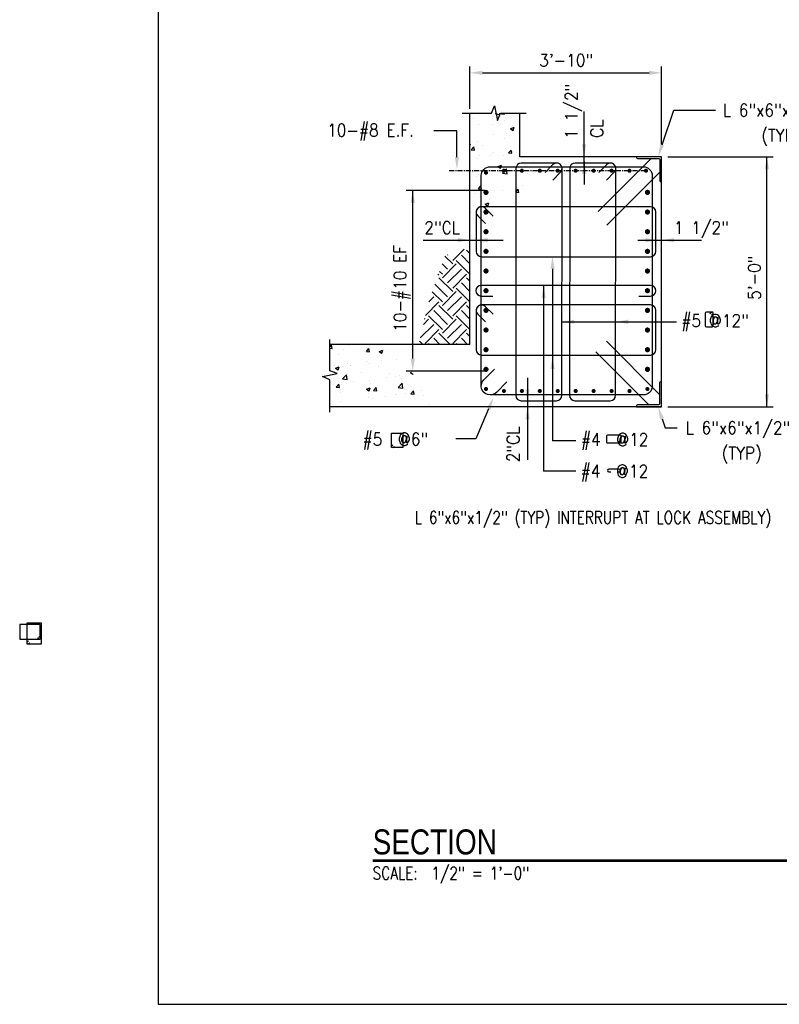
# Model space of a CAD drawing. Header units: inches. Extents: x -9715 to 32893, y -15613 to -1138.
# Tile 266 of 380: x 10140 to 10322, y -10437 to -10201. Entities that reach past the tile are written whole.
import ezdxf
from ezdxf.enums import TextEntityAlignment as Align

# ---------------------------------------------------------------- set-up
doc = ezdxf.new("R2010")
doc.units = ezdxf.units.IN
doc.header["$MEASUREMENT"] = 0
doc.linetypes.add('CENTER', pattern=[2, 1.25, -0.25, 0.25, -0.25])
doc.layers.get('0').update_dxf_attribs({"color": 252})
doc.layers.get('DEFPOINTS').update_dxf_attribs({"color": 11})
for name, color, linetype in [('A-ANNO-TITL', 2, 'Continuous'), ('S-ANNO-TEXT', 2, 'Continuous'), ('S1', 2, 'Continuous'), ('S2', 7, 'Continuous'), ('S3', 4, 'Continuous'), ('S5', 1, 'Continuous'), ('S5R', 1, 'Continuous'), ('S6', 1, 'Continuous'), ('S7R', 2, 'Continuous')]:
    doc.layers.add(name, color=color, linetype=linetype)
doc.styles.add('125', font='romans.shx', dxfattribs={"width": 0.8, "height": 2})
doc.styles.add('TEXT', font='romans.shx', dxfattribs={"width": 0.8, "height": 16})
doc.styles.add('Title', font='swiss.ttf', dxfattribs={"width": 0.8})

# ---------------------------------------------------------------- blocks, each defined once
blk = doc.blocks.new('*X242')
at = {"color": 0}
for p, q in [((969.11, 1063.18), (970.83, 1065.23)), ((969.11, 1062.3), (971.4, 1062.1)), ((971.4, 1062.09), (970.83, 1065.23)), ((982.06, 1060.95), (982.06, 1060.95)), ((986.62, 1065.31), (986.62, 1065.31)), ((1004.28, 1059.22), (1006.69, 1062.09)), ((1004.28, 1059.22), (1007.27, 1058.96)), ((1006.49, 1061.59), (1006.49, 1061.59)), ((1007.27, 1058.96), (1006.69, 1062.09)), ((1008.03, 1064.7), (1008.03, 1064.7)), ((1016.68, 1059.19), (1020.18, 1060.53)), ((1016.68, 1059.19), (1019.17, 1057.51)), ((1019.17, 1057.51), (1020.18, 1060.53)), ((977.33, 1056.58), (977.33, 1056.58)), ((1004.92, 1049.73), (1004.92, 1049.73)), ((1018.47, 1050.61), (1018.47, 1050.61)), ((1033.09, 1051.57), (1033.09, 1051.57)), ((973.28, 1039.87), (973.28, 1039.87)), ((973.47, 1045.59), (973.47, 1045.59)), ((974.67, 1043.06), (978.17, 1044.4)), ((974.67, 1043.06), (977.16, 1041.38)), ((977.16, 1041.38), (978.17, 1044.4)), ((981.45, 1044.3), (981.45, 1044.3)), ((985.98, 1047.24), (985.98, 1047.24)), ((989.31, 1045.6), (989.31, 1045.6)), ((989.43, 1045.46), (989.43, 1045.46)), ((1007.42, 1048.05), (1007.42, 1048.05)), ((1016.12, 1044.33), (1016.12, 1044.33)), ((1042.81, 1043.2), (1042.81, 1043.2)), ((1046.53, 1039.05), (1047.52, 1039.44)), ((981.4, 1032.82), (985.29, 1036.88)), ((981.4, 1032.82), (985.84, 1032.13)), ((985.84, 1032.13), (985.29, 1036.88)), ((991.77, 1030.01), (991.77, 1030.01)), ((999.97, 1038.74), (999.97, 1038.74)), ((1006.81, 1031.41), (1006.81, 1031.41)), ((1023.34, 1034.17), (1023.34, 1034.17)), ((1026.66, 1037.62), (1026.66, 1037.62)), ((1032.49, 1034.93), (1032.49, 1034.93)), ((1035.86, 1035.82), (1035.86, 1035.82)), ((1037.57, 1033.11), (1037.57, 1033.11)), ((1046.53, 1039.05), (1049.01, 1037.38)), ((1049.01, 1037.38), (1049.09, 1037.61)), ((972.83, 1027.52), (972.83, 1027.52)), ((975.35, 1024.75), (977.76, 1027.62)), ((975.35, 1024.75), (978.34, 1024.49)), ((978.34, 1024.48), (977.76, 1027.62)), ((979.25, 1023.1), (979.25, 1023.1)), ((980.85, 1027.66), (980.85, 1027.66)), ((1004.52, 1022.93), (1008.02, 1024.27)), ((1004.52, 1022.93), (1007, 1021.25)), ((1007, 1021.25), (1008.02, 1024.27)), ((1008.41, 1028.11), (1008.41, 1028.11)), ((1011.22, 1021.61), (1013.63, 1024.48)), ((1011.22, 1021.61), (1014.2, 1021.35)), ((1014.2, 1021.35), (1013.63, 1024.48)), ((1034.76, 1024.55), (1038.65, 1028.61)), ((1034.76, 1024.55), (1039.2, 1023.86)), ((1039.2, 1023.86), (1038.65, 1028.61)), ((1047.08, 1018.47), (1049.49, 1021.34)), ((1050.07, 1018.21), (1049.49, 1021.34)), ((1057.13, 1021.48), (1057.13, 1021.48)), ((979.48, 1020.04), (979.48, 1020.04)), ((980.24, 1011.01), (980.24, 1011.01)), ((1006.17, 1018.92), (1006.17, 1018.92)), ((1006.21, 1014.76), (1006.21, 1014.76)), ((1010.19, 1014.45), (1010.19, 1014.45)), ((1022.71, 1016.1), (1022.71, 1016.1)), ((1031.88, 1018.28), (1031.88, 1018.28)), ((1032.86, 1017.79), (1032.86, 1017.79)), ((1041.64, 1018.59), (1041.64, 1018.59)), ((1047.08, 1018.47), (1050.07, 1018.21)), ((1059.55, 1016.66), (1059.55, 1016.66)), ((978.61, 1010.29), (978.61, 1010.29)), ((1064.66, 1008.28), (1064.66, 1008.28))]:
    blk.add_line(p, q, dxfattribs=at)
blk = doc.blocks.new('*X243')
at = {"color": 0}
for p, q in [((1107.41, 1117.19), (1107.41, 1117.19)), ((1125.61, 1117.46), (1125.61, 1117.46)), ((1128.22, 1121.96), (1128.69, 1122.45)), ((1128.22, 1121.96), (1132.67, 1121.27)), ((1132.67, 1121.27), (1132.53, 1122.45)), ((1133.85, 1121.89), (1134.33, 1122.45)), ((1133.85, 1121.89), (1136.84, 1121.63)), ((1136.84, 1121.63), (1136.69, 1122.45)), ((1137.07, 1115.18), (1137.07, 1115.18)), ((1138.99, 1121.35), (1138.99, 1121.35)), ((1111.81, 1111.98), (1111.81, 1111.98)), ((1125.19, 1111.44), (1125.19, 1111.44)), ((1142.71, 1107.57), (1146.22, 1108.91)), ((1142.71, 1107.57), (1145.2, 1105.89)), ((1145.2, 1105.89), (1146.22, 1108.91)), ((1125.84, 1101.63), (1125.84, 1101.63)), ((1136.46, 1098.53), (1136.46, 1098.53)), ((1138.35, 1103.28), (1138.35, 1103.28)), ((1103.63, 1092.56), (1104.2, 1092.78)), ((1103.63, 1091.07), (1104.21, 1092.78)), ((1104.93, 1087.42), (1107.34, 1090.29)), ((1104.93, 1087.42), (1107.92, 1087.15)), ((1107.92, 1087.15), (1107.34, 1090.29)), ((1111.21, 1095.33), (1111.21, 1095.33)), ((1115.87, 1091.91), (1115.87, 1091.91)), ((1140.79, 1084.28), (1143.2, 1087.15)), ((1142.57, 1090.79), (1142.57, 1090.79)), ((1143.78, 1084.02), (1143.2, 1087.15)), ((1110.6, 1078.69), (1110.6, 1078.69)), ((1112.68, 1081.91), (1112.68, 1081.91)), ((1123.13, 1081.61), (1123.13, 1081.61)), ((1125.2, 1083.56), (1125.2, 1083.56)), ((1126.42, 1085.2), (1126.42, 1085.2)), ((1135.85, 1081.89), (1135.85, 1081.89)), ((1140.79, 1084.28), (1143.78, 1084.02)), ((1144.14, 1086.05), (1144.14, 1086.05)), ((1130.55, 1071.31), (1134.05, 1072.65)), ((1130.55, 1071.31), (1133.04, 1069.63)), ((1133.04, 1069.63), (1134.05, 1072.65)), ((1134.85, 1064.98), (1138.75, 1069.04)), ((1135.11, 1070.63), (1135.11, 1070.63)), ((1139.3, 1064.29), (1138.75, 1069.04)), ((1161.22, 1068.99), (1161.22, 1068.99)), ((1162.56, 1070.49), (1162.56, 1070.49)), ((1164.27, 1075.64), (1164.27, 1075.64)), ((1105.93, 1066.5), (1105.93, 1066.5)), ((1105.95, 1065.63), (1105.95, 1065.63)), ((1109.99, 1062.04), (1109.99, 1062.04)), ((1112.05, 1063.84), (1112.05, 1063.84)), ((1130.98, 1066.33), (1130.98, 1066.33)), ((1132.62, 1065.37), (1132.62, 1065.37)), ((1134.85, 1064.98), (1139.3, 1064.29)), ((1135.25, 1065.24), (1135.25, 1065.24)), ((1159.31, 1064.24), (1159.31, 1064.24)), ((1111.87, 1049.81), (1114.28, 1052.68)), ((1111.87, 1049.81), (1114.86, 1049.54)), ((1114.86, 1049.54), (1114.28, 1052.68)), ((1147.73, 1046.67), (1150.14, 1049.54)), ((1149.41, 1050.77), (1149.41, 1050.77)), ((1150.72, 1046.41), (1150.14, 1049.54)), ((1154.2, 1053.13), (1154.2, 1053.13)), ((1109.38, 1045.4), (1109.38, 1045.4)), ((1117.83, 1046.61), (1117.83, 1046.61)), ((1122.88, 1039.82), (1122.88, 1039.82)), ((1125.04, 1048.13), (1125.04, 1048.13)), ((1134.64, 1048.6), (1134.64, 1048.6)), ((1147.73, 1046.67), (1150.72, 1046.41)), ((1106.73, 1034.23), (1106.73, 1034.23)), ((1118.38, 1035.05), (1121.88, 1036.39)), ((1118.38, 1035.05), (1120.87, 1033.37)), ((1120.87, 1033.37), (1121.88, 1036.39)), ((1104.67, 1026.89), (1104.67, 1026.89)), ((1108.77, 1028.75), (1108.77, 1028.75))]:
    blk.add_line(p, q, dxfattribs=at)
blk = doc.blocks.new('*X244')
at = {"color": 0}
for p, q in [((1087.18, 981.11), (1098.22, 992.15)), ((1087.18, 977.8), (1079.59, 985.38)), ((1082.2, 986.08), (1082.6, 986.48)), ((1103.63, 977.91), (1095.46, 986.08)), ((1103.63, 987.86), (1100.43, 991.05)), ((1082.2, 972.82), (1077, 978.03)), ((1077.23, 964.54), (1090.49, 977.8)), ((1103.63, 967.97), (1090.49, 981.11)), ((1073.17, 967.1), (1073.92, 967.85)), ((1087.18, 951.28), (1073.92, 964.54)), ((1077.23, 967.85), (1074.42, 970.67)), ((1082.2, 959.57), (1095.46, 972.82)), ((1087.18, 954.59), (1100.43, 967.85)), ((1103.63, 961.34), (1100.43, 964.54)), ((1082.2, 946.31), (1070.12, 958.39)), ((1103.63, 941.45), (1090.49, 954.59)), ((1103.63, 951.4), (1095.46, 959.57)), ((1064.23, 941.6), (1068.95, 946.31)), ((1077.23, 941.34), (1067.54, 951.03)), ((1077.23, 938.02), (1090.49, 951.28)), ((1082.2, 933.05), (1095.46, 946.31)), ((1060.91, 928.33), (1073.92, 941.34)), ((1087.18, 924.76), (1073.92, 938.02)), ((1087.18, 928.08), (1100.43, 941.34)), ((1103.63, 934.82), (1100.43, 938.02)), ((1077.23, 914.82), (1063.97, 928.08)), ((1082.2, 919.79), (1068.95, 933.05)), ((1103.63, 914.94), (1090.49, 928.08)), ((1103.63, 924.88), (1095.46, 933.05)), ((1056.01, 906.85), (1068.95, 919.79)), ((1058.95, 919.74), (1063.97, 924.76)), ((1060.66, 924.76), (1060.2, 925.22)), ((1077.23, 911.5), (1090.49, 924.76)), ((1082.2, 906.53), (1095.46, 919.79)), ((1060.66, 901.56), (1073.92, 914.82)), ((1084.83, 900.59), (1073.92, 911.5)), ((1087.18, 901.56), (1100.43, 914.82)), ((1103.63, 908.31), (1100.43, 911.5)), ((1058.31, 900.59), (1055.27, 903.63)), ((1064.94, 900.59), (1063.97, 901.56)), ((1074.88, 900.59), (1068.95, 906.53)), ((1091.46, 900.59), (1090.49, 901.56)), ((1101.4, 900.59), (1095.46, 906.53))]:
    blk.add_line(p, q, dxfattribs=at)
blk = doc.blocks.new('NAVFAC_Anno_Title_T1')
at = {"color": 0, "linetype": 'ByBlock', "lineweight": -2, "style": 'Title'}
blk.add_attdef('TITLE', (0, 0.5), '', height=2, dxfattribs=at)
at = {"color": 0, "linetype": 'ByBlock', "lineweight": -2, "style": 'TEXT', "width": 0.8}
blk.add_attdef('SCALE', text='', height=1, dxfattribs=at).set_placement((0, -0.5), align=Align.TOP_LEFT)

msp = doc.modelspace()

# ---------------------------------------------------------------- linework, layer by layer
at = {"layer": 'A-ANNO-TITL', "const_width": 0.6}
msp.add_lwpolyline([(10224.39247, -10402.95135), (10578.95275, -10402.95135)], dxfattribs=at)
at = {"layer": 'DEFPOINTS'}
msp.add_lwpolyline([(10172.94127, -10437.40663), (10925.99112, -10437.40663), (10925.99112, -9936.96757), (10172.94127, -9936.96757)], close=True, dxfattribs=at)
at = {"layer": 'S-ANNO-TEXT', "ltscale": 20}
for p, q in [((10283.83186, -10300.8603), (10280.7733, -10300.8603)), ((10229.24292, -10303.2312), (10228.87704, -10303.47853)), ((10280.52721, -10301.1064), (10280.52721, -10302.49687)), ((10280.7733, -10302.74296), (10283.83186, -10302.74296)), ((10283.30153, -10302.31457), (10283.65785, -10302.67088)), ((10284.00588, -10302.32285), (10283.64956, -10301.96654)), ((10284.07796, -10302.49687), (10284.07796, -10301.1064)), ((10141.76335, -10350.31078), (10141.39747, -10350.5581)), ((10143.94123, -10349.44802), (10144.18855, -10349.8139)), ((10144.56355, -10349.4389), (10144.31623, -10349.07302)), ((10141.77247, -10350.9331), (10142.13835, -10350.68578))]:
    msp.add_line(p, q, dxfattribs=at)
for points in [[(10305.68991, -10272.11846), (10306.04622, -10271.76214, 0.668178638), (10305.87221, -10271.34204), (10304.48174, -10271.34204, 0.414213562), (10304.23564, -10271.58813), (10304.23564, -10274.64669, 0.414213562), (10304.48174, -10274.89279), (10305.87221, -10274.89279, 0.414213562), (10306.1183, -10274.64669), (10306.1183, -10271.58813, 0.668178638), (10305.6982, -10271.41411), (10305.34188, -10271.77043)], [(10283.11648, -10309.67919), (10283.58427, -10309.67919, 1), (10283.58427, -10309.02294), (10281.10687, -10309.02294, 1), (10281.10687, -10309.67919), (10281.57466, -10309.67919)]]:
    msp.add_lwpolyline(points, format="xyb", dxfattribs=at)
for points in [[(10228.87704, -10300.35353), (10231.62704, -10300.35353), (10231.62704, -10303.85353), (10228.87704, -10303.85353)], [(10144.56355, -10346.3139), (10139.66355, -10346.3139), (10139.66355, -10349.8139), (10144.56355, -10349.8139)], [(10141.39747, -10350.9331), (10144.89747, -10350.9331), (10144.89747, -10345.98146), (10141.39747, -10345.98146)]]:
    msp.add_lwpolyline(points, close=True, dxfattribs=at)
msp.add_lwpolyline([(10229.25204, -10303.85353), (10229.61792, -10303.6062)], dxfattribs=at)
for centre, start, end in [((10280.7733, -10301.1064), 90, 180), ((10283.83186, -10301.1064), 0, 90), ((10280.7733, -10302.49687), 180, 270), ((10283.83186, -10302.49687), 225, 0), ((10283.83186, -10302.49687), 270, 45)]:
    msp.add_arc(centre, 0.24609, start, end, dxfattribs=at)
at = {"layer": 'S1', "color": 2, "linetype": 'Continuous'}
for p, q in [((10247.72343, -10279.09934), (10247.72343, -10223.63515)), ((10259.72343, -10234.09934), (10259.72343, -10223.63515)), ((10293.72343, -10294.09934), (10293.72343, -10234.09934))]:
    msp.add_line(p, q, dxfattribs=at)
at = {"layer": 'S1', "color": 2}
for p, q in [((10293.72343, -10234.09934), (10259.72343, -10234.09934)), ((10247.72343, -10279.09934), (10214.09295, -10279.09934)), ((10293.72343, -10294.09934), (10214.09295, -10294.09934))]:
    msp.add_line(p, q, dxfattribs=at)
at = {"layer": 'S1', "color": 1}
for points in [[(10245.87835, -10223.63515), (10252.91977, -10223.63515), (10253.65414, -10221.8539), (10254.38852, -10225.40078), (10255.08458, -10223.63515), (10261.24813, -10223.63515)], [(10214.09295, -10295.34689), (10214.09295, -10287.5659), (10212.3117, -10286.83153), (10215.85858, -10286.09715), (10214.09295, -10285.40109), (10214.09295, -10277.94777)]]:
    msp.add_lwpolyline(points, dxfattribs=at)
at = {"layer": 'S2', "color": 3}
for points in [[(10293.72343, -10240.09934), (10293.72343, -10234.09934), (10287.72343, -10234.09934), (10287.72343, -10234.22434, 0.414213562), (10287.97343, -10234.47434), (10293.09843, -10234.47434, -0.414213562), (10293.34843, -10234.72434), (10293.34843, -10239.84934, 0.414213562), (10293.59843, -10240.09934)], [(10287.72343, -10294.09934), (10293.72343, -10294.09934), (10293.72343, -10288.09934), (10293.47343, -10288.09934, 0.414213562), (10293.22343, -10288.34934), (10293.22343, -10293.34934, -0.414213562), (10292.97343, -10293.59934), (10287.97343, -10293.59934, 0.414213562), (10287.72343, -10293.84934)]]:
    msp.add_lwpolyline(points, format="xyb", close=True, dxfattribs=at)
at = {"layer": 'S3', "color": 3}
for p, q in [((10291.24804, -10234.47434), (10278.52012, -10247.20227)), ((10293.34843, -10237.74082), (10280.62051, -10250.46874)), ((10293.22343, -10291.08401), (10280.49551, -10278.35609)), ((10290.7081, -10293.59934), (10277.98018, -10280.87142))]:
    msp.add_line(p, q, dxfattribs=at)
at = {"layer": 'S3', "color": 4}
for points in [[(10250.44968, -10289.08934), (10250.44968, -10238.61934, -0.414213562), (10252.59343, -10236.47559), (10289.34343, -10236.47559, -0.414213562), (10291.48718, -10238.61934), (10291.48718, -10289.08934, -0.414213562), (10289.34343, -10291.23309), (10252.59343, -10291.23309, -0.668178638), (10251.07757, -10287.57348), (10253.60188, -10285.04918)], [(10256.62205, -10288.09186), (10254.09774, -10290.61617, -0.172895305), (10252.60113, -10291.23309)]]:
    msp.add_lwpolyline(points, format="xyb", dxfattribs=at)
at = {"layer": 'S3', "color": 2}
for points, const_width in [([(10255.89704, -10237.18772, -1), (10255.89704, -10237.67772, -1)], 0.49), ([(10260.20315, -10237.18772, -1), (10260.20315, -10237.67772, -1)], 0.49), ([(10264.50927, -10237.18772, -1), (10264.50927, -10237.67772, -1)], 0.49), ([(10268.81538, -10237.18772, -1), (10268.81538, -10237.67772, -1)], 0.49), ([(10273.12149, -10237.18772, -1), (10273.12149, -10237.67772, -1)], 0.49), ([(10277.4276, -10237.18772, -1), (10277.4276, -10237.67772, -1)], 0.49), ([(10281.73371, -10237.18772, -1), (10281.73371, -10237.67772, -1)], 0.49), ([(10286.03982, -10237.18772, -1), (10286.03982, -10237.67772, -1)], 0.49), ([(10289.99187, -10237.18686, -1), (10289.99187, -10237.67686, -1)], 0.49), ([(10251.59093, -10237.66521, 1), (10251.59093, -10238.15521, 1)], 0.49), ([(10251.59093, -10242.93848, -1), (10251.59093, -10242.31618, -1)], 0.6223), ([(10290.34593, -10242.93848, 1), (10290.34593, -10242.31618, 1)], 0.6223), ([(10251.59093, -10247.65559, -1), (10251.59093, -10247.03329, -1)], 0.6223), ([(10290.34593, -10247.65559, 1), (10290.34593, -10247.03329, 1)], 0.6223), ([(10251.59093, -10252.37271, -1), (10251.59093, -10251.75041, -1)], 0.6223), ([(10290.34593, -10252.37271, 1), (10290.34593, -10251.75041, 1)], 0.6223), ([(10251.59093, -10257.08982, -1), (10251.59093, -10256.46752, -1)], 0.6223), ([(10290.34593, -10257.08982, 1), (10290.34593, -10256.46752, 1)], 0.6223), ([(10251.59093, -10261.80694, -1), (10251.59093, -10261.18464, -1)], 0.6223), ([(10290.34593, -10261.80694, 1), (10290.34593, -10261.18464, 1)], 0.6223), ([(10251.59093, -10266.52405, -1), (10251.59093, -10265.90175, -1)], 0.6223), ([(10290.34593, -10266.52405, 1), (10290.34593, -10265.90175, 1)], 0.6223), ([(10251.59093, -10271.24117, -1), (10251.59093, -10270.61887, -1)], 0.6223), ([(10290.34593, -10271.24117, 1), (10290.34593, -10270.61887, 1)], 0.6223), ([(10251.59093, -10275.95828, -1), (10251.59093, -10275.33598, -1)], 0.6223), ([(10290.34593, -10275.95828, 1), (10290.34593, -10275.33598, 1)], 0.6223), ([(10251.59093, -10280.6754, -1), (10251.59093, -10280.0531, -1)], 0.6223), ([(10290.34593, -10280.6754, 1), (10290.34593, -10280.0531, 1)], 0.6223), ([(10251.59093, -10285.39251, -1), (10251.59093, -10284.77021, -1)], 0.6223), ([(10290.34593, -10285.39251, 1), (10290.34593, -10284.77021, 1)], 0.6223), ([(10251.59093, -10290.04348, -1), (10251.59093, -10289.55348, -1)], 0.49), ([(10255.89704, -10290.52097, 1), (10255.89704, -10290.03097, 1)], 0.49), ([(10260.20315, -10290.52097, 1), (10260.20315, -10290.03097, 1)], 0.49), ([(10264.50927, -10290.52097, 1), (10264.50927, -10290.03097, 1)], 0.49), ([(10268.81538, -10290.52097, 1), (10268.81538, -10290.03097, 1)], 0.49), ([(10273.12149, -10290.52097, 1), (10273.12149, -10290.03097, 1)], 0.49), ([(10277.4276, -10290.52097, 1), (10277.4276, -10290.03097, 1)], 0.49), ([(10281.73371, -10290.52097, 1), (10281.73371, -10290.03097, 1)], 0.49), ([(10286.03982, -10290.52097, 1), (10286.03982, -10290.03097, 1)], 0.49), ([(10290.34593, -10290.04348, 1), (10290.34593, -10289.55348, 1)], 0.49)]:
    msp.add_lwpolyline(points, format="xyb", close=True, dxfattribs=dict(at, const_width=const_width))
at = {"layer": 'S3', "color": 3}
for points in [[(10267.60876, -10239.65745), (10269.4711, -10237.79511, 0.668178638), (10268.56158, -10235.59934), (10260.06785, -10235.59934, 0.414213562), (10258.7816, -10236.88559), (10258.73016, -10291.31309, 0.414213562), (10260.01641, -10292.59934), (10268.51015, -10292.59934, 0.414213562), (10269.7964, -10291.31309), (10269.84783, -10236.88559, 0.668178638), (10267.65207, -10235.97608), (10265.78972, -10237.83842)], [(10280.52709, -10239.65745), (10282.38943, -10237.79511, 0.668178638), (10281.47992, -10235.59934), (10272.98618, -10235.59934, 0.414213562), (10271.69993, -10236.88559), (10271.6485, -10291.31309, 0.414213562), (10272.93475, -10292.59934), (10281.42848, -10292.59934, 0.414213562), (10282.71473, -10291.31309), (10282.76617, -10236.88559, 0.668178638), (10280.5704, -10235.97608), (10278.70806, -10237.83842)], [(10253.28154, -10248.29727), (10251.4192, -10246.43492, 0.668178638), (10249.22343, -10247.34444), (10249.22343, -10256.77867, 0.414213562), (10250.50968, -10258.06492), (10291.08865, -10258.06492, 0.414213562), (10292.3749, -10256.77867), (10292.3749, -10247.34444, 0.414213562), (10291.08865, -10246.05819), (10250.50968, -10246.05819, 0.668178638), (10249.60017, -10248.25396), (10251.46251, -10250.1163)], [(10288.2494, -10267.49915), (10291.0669, -10267.49915, 1), (10291.0669, -10264.92665), (10250.4548, -10264.92665, 1), (10250.4548, -10267.49915), (10253.2723, -10267.49915)], [(10253.28154, -10271.88284), (10251.4192, -10270.0205, 0.668178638), (10249.22343, -10270.93002), (10249.22343, -10280.36425, 0.414213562), (10250.50968, -10281.6505), (10291.08865, -10281.6505, 0.414213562), (10292.3749, -10280.36425), (10292.3749, -10270.93002, 0.414213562), (10291.08865, -10269.64377), (10250.50968, -10269.64377, 0.668178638), (10249.60017, -10271.83953), (10251.46251, -10273.70188)]]:
    msp.add_lwpolyline(points, format="xyb", dxfattribs=at)
at = {"layer": 'S3', "color": 2}
for p in [(10290.34593, -10242.62733), (10290.34593, -10247.34444), (10290.34593, -10252.06156), (10290.34593, -10261.49579), (10290.34593, -10261.49579), (10290.34593, -10266.2129), (10290.10883, -10270.93002), (10290.10883, -10275.64713), (10290.34593, -10285.08136), (10255.89704, -10290.27597), (10286.03982, -10290.27597)]:
    msp.add_point(p, dxfattribs=at)
at = {"layer": 'S5'}
for p, q in [((10247.72343, -10222.59679), (10247.72343, -10212.4412)), ((10293.72343, -10231.09934), (10293.72343, -10212.4412)), ((10250.72343, -10213.9412), (10290.72343, -10213.9412)), ((10319.01849, -10294.09934), (10319.01849, -10234.09934))]:
    msp.add_line(p, q, dxfattribs=at)
at = {"layer": 'S5', "color": 1}
for p, q in [((10293.87103, -10231.25723), (10296.68475, -10222.93082)), ((10296.68475, -10222.93082), (10306.7022, -10222.93082)), ((10295.22343, -10234.09934), (10320.51849, -10234.09934)), ((10295.22343, -10294.09934), (10320.51849, -10294.09934)), ((10293.87103, -10296.94145), (10294.60281, -10299.10694)), ((10294.60281, -10299.10694), (10297.45361, -10299.10694))]:
    msp.add_line(p, q, dxfattribs=at)
at = {"layer": 'S5'}
for points in [[(10250.72343, -10214.4412), (10250.72343, -10213.4412), (10247.72343, -10213.9412)], [(10290.72343, -10214.4412), (10290.72343, -10213.4412), (10293.72343, -10213.9412)], [(10319.51849, -10237.09934), (10318.51849, -10237.09934), (10319.01849, -10234.09934)], [(10319.51849, -10291.09934), (10318.51849, -10291.09934), (10319.01849, -10294.09934)]]:
    msp.add_solid(points, dxfattribs=at)
at = {"layer": 'S5', "color": 1}
for points in [[(10293.39735, -10231.09716), (10294.34472, -10231.41731), (10292.91061, -10234.09934)], [(10293.39735, -10297.10152), (10294.34472, -10296.78138), (10292.91061, -10294.09934)]]:
    msp.add_solid(points, dxfattribs=at)
at = {"layer": 'S5R'}
for p, q in [((10275.14879, -10236.53684), (10275.14879, -10223.25736)), ((10275.14879, -10235.19884), (10275.14879, -10240.73454)), ((10236.51171, -10254.06601), (10255.75466, -10254.06601)), ((10288.03436, -10254.10794), (10303.31937, -10254.10794)), ((10261.55382, -10287.13362), (10261.55382, -10306.8138))]:
    msp.add_line(p, q, dxfattribs=at)
for points in [[(10275.64879, -10231.09934), (10274.64879, -10231.09934), (10275.14879, -10234.09934)], [(10275.64879, -10238.19884), (10274.64879, -10238.19884), (10275.14879, -10235.19884)], [(10244.75466, -10254.56601), (10244.75466, -10253.56601), (10247.75466, -10254.06601)], [(10251.99117, -10254.56601), (10251.99117, -10253.56601), (10248.99117, -10254.06601)], [(10289.84799, -10254.60794), (10289.84799, -10253.60794), (10292.84799, -10254.10794)], [(10296.75466, -10254.60794), (10296.75466, -10253.60794), (10293.75466, -10254.10794)], [(10262.05382, -10289.95219), (10261.05382, -10289.95219), (10261.55382, -10292.95219)], [(10262.05382, -10297.09934), (10261.05382, -10297.09934), (10261.55382, -10294.09934)]]:
    msp.add_solid(points, dxfattribs=at)
at = {"layer": 'S7R', "color": 1}
for p, q in [((10244.61251, -10227.89981), (10239.03322, -10227.89981)), ((10244.61251, -10234.15414), (10244.61251, -10227.89981)), ((10251.20047, -10242.18912), (10232.4661, -10242.18912)), ((10234.01297, -10282.50957), (10234.01297, -10242.18912)), ((10267.56111, -10260.94177), (10267.56111, -10302.20872)), ((10265.42357, -10264.94354), (10265.42357, -10309.50703)), ((10269.81307, -10273.66975), (10297.29316, -10273.66975)), ((10251.20047, -10285.50957), (10232.4661, -10285.50957)), ((10252.2161, -10294.54814), (10249.1419, -10301.78669)), ((10249.1419, -10301.78669), (10244.34103, -10301.78669)), ((10273.18907, -10302.20872), (10267.56111, -10302.20872)), ((10273.18907, -10309.50703), (10265.42357, -10309.50703))]:
    msp.add_line(p, q, dxfattribs=at)
at = {"layer": 'S7R', "color": 1, "linetype": 'CENTER'}
msp.add_line((10289.99187, -10237.43186), (10242.5101, -10237.43186), dxfattribs=at)
at = {"layer": 'S7R', "color": 1}
for points in [[(10245.11251, -10234.15414), (10244.11251, -10234.15414), (10244.61251, -10237.15414)], [(10233.51297, -10245.18912), (10234.51297, -10245.18912), (10234.01297, -10242.18912)], [(10267.06111, -10260.94177), (10268.06111, -10260.94177), (10267.56111, -10257.94177)], [(10264.92357, -10267.94354), (10265.92357, -10267.94354), (10265.42357, -10264.94354)], [(10272.81307, -10274.16975), (10272.81307, -10273.16975), (10269.81307, -10273.66975)], [(10285.73141, -10274.16975), (10285.73141, -10273.16975), (10282.73141, -10273.66975)], [(10267.06111, -10285.00868), (10268.06111, -10285.00868), (10267.56111, -10282.00868)], [(10234.51297, -10282.50957), (10233.51297, -10282.50957), (10234.01297, -10285.50957)], [(10251.75588, -10294.35268), (10252.67631, -10294.74359), (10253.38881, -10291.78684)]]:
    msp.add_solid(points, dxfattribs=at)

# ---------------------------------------------------------------- block references
at = {"layer": 'A-ANNO-TITL'}
ref = msp.add_blockref('NAVFAC_Anno_Title_T1', (10224.39247, -10402.95135), dxfattribs=dict(at, xscale=3.000000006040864, yscale=3.000000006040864, zscale=3.000000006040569))
ref.add_attrib('TITLE', 'SECTION', (10224.39247, -10401.45135), dxfattribs={"layer": '0', "color": 0, "linetype": 'ByBlock', "lineweight": -2, "height": 6, "style": 'Title', "width": 0.8})
ref.add_attrib('SCALE', 'SCALE:  1/2" = 1\'-0"', dxfattribs={"layer": '0', "color": 0, "linetype": 'ByBlock', "lineweight": -2, "height": 3, "style": 'TEXT', "width": 0.8}).set_placement((10224.39247, -10404.45135), align=Align.TOP_LEFT)
at = {"layer": 'S6', "color": 1, "xscale": 0.25, "yscale": 0.25, "zscale": 0.25}
for name, p in [('*X243', (9971.8156, -10504.24802)), ('*X244', (9971.8156, -10504.24802)), ('*X242', (9971.8156, -10545.58017))]:
    msp.add_blockref(name, p, dxfattribs=at)

# ---------------------------------------------------------------- texts
at = {"layer": 'S-ANNO-TEXT', "ltscale": 20, "style": '125', "width": 0.9}
for s, height, p in [('3\'-10"', 3, (10264.37337, -10212.4412)), ('L 6"x6"x3/8"', 3.0000001, (10308.45289, -10224.42107)), ('10-#8 E.F.', 3, (10213.45834, -10229.20425)), ('(TYP)', 3, (10317.67371, -10230.44156)), ('2"CL', 3, (10236.77429, -10252.59117)), ('1 1/2"', 3, (10296.68141, -10252.58667)), ('#5 @12"', 3, (10298.48066, -10274.8885)), ('L 6"x6"x1/2"', 3.0000001, (10299.51397, -10300.6167)), ('#5  @6"', 3, (10221.97401, -10303.33372)), ('#4  @12', 3, (10274.37657, -10303.42747)), ('(TYP)', 3, (10308.1692, -10306.68301)), ('#4  @12', 3, (10274.32821, -10311.00535))]:
    msp.add_text(s, height=height, dxfattribs=at).set_placement(p)
for s, p in [('1 1/2"', (10273.57568, -10229.74044)), ('CL', (10279.69835, -10229.53024)), ('10-#10 EF', (10232.4661, -10276.08684)), ('5\'-0"', (10317.51849, -10268.41023)), ('2"CL', (10259.61619, -10307.35015))]:
    msp.add_text(s, height=3, rotation=90, dxfattribs=at).set_placement(p)
at = {"layer": 'S-ANNO-TEXT', "insert": (10234.48699, -10319.12479), "char_height": 3.0000001, "width": 101.2933444, "attachment_point": 1, "style": '125'}
msp.add_mtext('L 6"x6"x1/2" (TYP) INTERRUPT AT LOCK ASSEMBLY)', dxfattribs=at)

doc.saveas('drawing.dxf')
